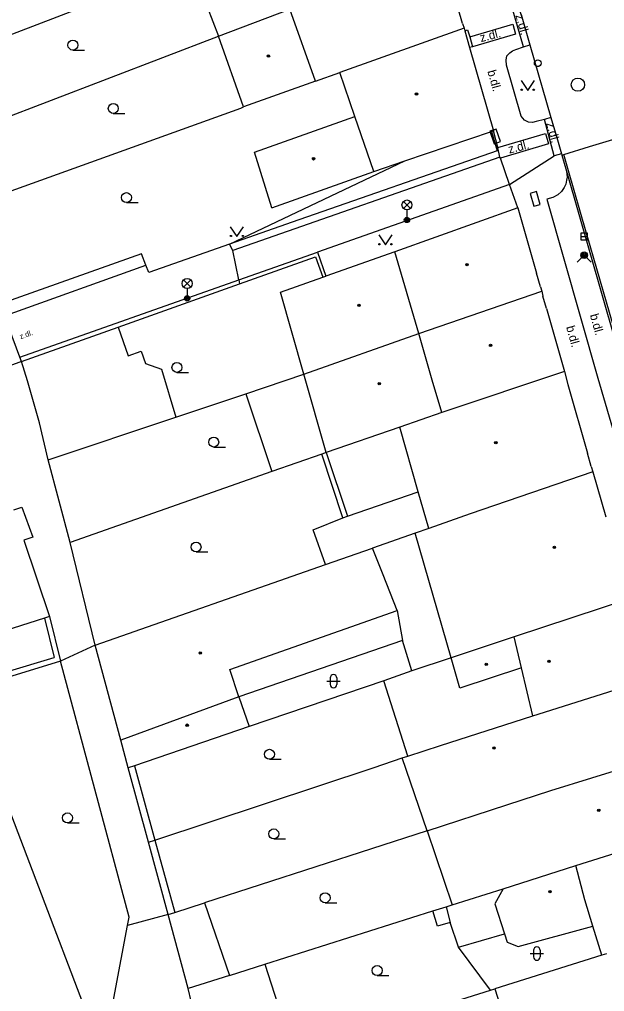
# Model space of a CAD drawing. Extents: x -596229 to -595156, y -1161237 to -1159376.
# Drawn here: x -595671 to -595627, y -1160823.1 to -1160749.9 of the extents above; entities that cross this region are included whole.
import ezdxf

# ---------------------------------------------------------------- set-up
doc = ezdxf.new("R2010")
doc.units = 0
for name, color, linetype in [('DOP - budovy nerozlisene - VP', 7, 'Continuous'), ('DOP - kresba z DSPS bez souradnic', 7, 'Continuous'), ('DOP - rozhrani ploch obecne', 7, 'Continuous'), ('Level 24', 7, 'Continuous'), ('Level 27', 7, 'Continuous'), ('Level 31', 7, 'Continuous'), ('Level 33', 7, 'Continuous'), ('Level 36', 7, 'Continuous'), ('Level 39', 7, 'Continuous'), ('Specificka linie pasportu komunikaci', 7, 'Continuous'), ('TM - budovy zdene_ betonove - VP', 7, 'Continuous'), ('TM - chodniky - VP', 7, 'Continuous'), ('TM - komunikace - VP', 7, 'Continuous'), ('TM - letecke snimky - pomocna linie', 7, 'Continuous'), ('TM - plot drateny_ kovovy - VP', 7, 'Continuous'), ('TM - plot dreveny - VP', 7, 'Continuous'), ('TM - pomocna konstrukcni linie', 7, 'Continuous'), ('TM - popis povrchu', 7, 'Continuous'), ('TM - rozhrani mezi zpev. plochami mezi sebou - VP', 7, 'Continuous'), ('TM - rozhrani ploch obecne - VP', 7, 'Continuous'), ('TM - vstup do budovy - nerozlisene', 7, 'Continuous'), ('TM - vstup do budovy - zdene_ betonove', 7, 'Continuous')]:
    doc.layers.add(name, color=color, linetype=linetype)

msp = doc.modelspace()

# ---------------------------------------------------------------- linework, layer by layer
at = {"layer": 'DOP - budovy nerozlisene - VP'}
for points in [[(-595647.96, -1160790.92), (-595644.42, -1160789.68)], [(-595643.62, -1160791.7), (-595644.42, -1160789.68)], [(-595665.3, -1160797), (-595647.96, -1160790.92)], [(-595642.56, -1160794.38), (-595643.62, -1160791.7)], [(-595655.17, -1160798.82), (-595642.56, -1160794.38)], [(-595663.36, -1160804.13), (-595665.3, -1160797)], [(-595654.47, -1160800.88), (-595655.17, -1160798.82)], [(-595654.47, -1160800.88), (-595663.36, -1160804.13)], [(-595654.47, -1160800.88), (-595653.71, -1160803.12)], [(-595653.71, -1160803.12), (-595662.33, -1160806.06)], [(-595662.8, -1160806.22), (-595663.36, -1160804.13)], [(-595662.33, -1160806.06), (-595662.8, -1160806.22)]]:
    msp.add_lwpolyline(points, dxfattribs=at)
at = {"layer": 'DOP - kresba z DSPS bez souradnic'}
for points in [[(-595647.91, -1160782.48), (-595646.3, -1160787.29)], [(-595646.3, -1160787.29), (-595640.98, -1160785.45)], [(-595669.11, -1160794.96), (-595668.39, -1160797.92)], [(-595668.73, -1160794.84), (-595667.89, -1160798.18)], [(-595642.17, -1160796.63), (-595654.47, -1160800.88)], [(-595675.33, -1160800.01), (-595668.39, -1160797.92)], [(-595662.33, -1160806.06), (-595660.8, -1160811.66)], [(-595660.8, -1160811.66), (-595659.31, -1160817.1)], [(-595638.88, -1160816.68), (-595638.57, -1160817.87)], [(-595637.94, -1160819.71), (-595634.49, -1160818.71)]]:
    msp.add_lwpolyline(points, dxfattribs=at)
at = {"layer": 'DOP - rozhrani ploch obecne'}
for points in [[(-595658.04, -1160745.79), (-595657.3, -1160747.81), (-595656.02, -1160751.16)], [(-595674.84, -1160752.26), (-595661.16, -1160746.99)], [(-595672.8, -1160757.56), (-595656.02, -1160751.16)], [(-595673.8, -1160763.58), (-595654.34, -1160756.56), (-595654.12, -1160756.48)], [(-595670.39, -1160777.09), (-595670.83, -1160775.63)], [(-595653.96, -1160778.06), (-595649.58, -1160776.59)], [(-595668.82, -1160783.03), (-595669.49, -1160780.26), (-595670.39, -1160777.09)], [(-595659.23, -1160779.82), (-595653.96, -1160778.06)], [(-595668.82, -1160783.03), (-595659.23, -1160779.82)], [(-595648.24, -1160782.6), (-595652, -1160783.92)], [(-595647.91, -1160782.48), (-595648.24, -1160782.6)], [(-595646.65, -1160787.41), (-595648.24, -1160782.6)], [(-595667.17, -1160789.26), (-595668.82, -1160783.03)], [(-595652, -1160783.92), (-595667.17, -1160789.26)], [(-595648.88, -1160788.3), (-595646.65, -1160787.41)], [(-595647.96, -1160790.92), (-595648.88, -1160788.3)], [(-595641.21, -1160788.56), (-595644.42, -1160789.68)], [(-595640.19, -1160788.2), (-595641.21, -1160788.56)], [(-595665.3, -1160797), (-595667.17, -1160789.26)], [(-595665.3, -1160797), (-595667.89, -1160798.18)], [(-595667.89, -1160798.18), (-595675.18, -1160800.42)], [(-595662.73, -1160817.46), (-595667.89, -1160798.18)], [(-595641.47, -1160798.93), (-595643.58, -1160799.66)], [(-595643.58, -1160799.66), (-595653.71, -1160803.12)], [(-595641.77, -1160805.34), (-595643.58, -1160799.66)], [(-595665.27, -1160826.43), (-595675.18, -1160800.42)], [(-595641.77, -1160805.34), (-595639.31, -1160804.55)], [(-595642.18, -1160805.48), (-595641.77, -1160805.34)], [(-595660.8, -1160811.66), (-595644.3, -1160806.19)], [(-595644.3, -1160806.19), (-595642.18, -1160805.48)], [(-595661.28, -1160811.82), (-595662.8, -1160806.22)], [(-595640.32, -1160810.95), (-595657.07, -1160816.37)], [(-595661.28, -1160811.82), (-595660.8, -1160811.66)], [(-595659.8, -1160817.26), (-595661.28, -1160811.82)], [(-595638.43, -1160816.54), (-595634.59, -1160815.32)], [(-595652.52, -1160821.01), (-595639.87, -1160816.99)], [(-595639.87, -1160816.99), (-595638.88, -1160816.68)], [(-595639.52, -1160818.15), (-595639.87, -1160816.99)], [(-595638.88, -1160816.68), (-595638.43, -1160816.54)], [(-595662.85, -1160818.08), (-595662.73, -1160817.46)], [(-595638.57, -1160817.87), (-595639.52, -1160818.15)], [(-595637.94, -1160819.71), (-595638.57, -1160817.87)], [(-595664.36, -1160826.1), (-595662.85, -1160818.08)], [(-595635.55, -1160822.96), (-595637.94, -1160819.71)], [(-595627.17, -1160820.32), (-595635.21, -1160822.85)], [(-595650.38, -1160827.61), (-595635.55, -1160822.96)], [(-595635.55, -1160822.96), (-595635.21, -1160822.85)], [(-595635.21, -1160822.85), (-595633.44, -1160828.41)]]:
    msp.add_lwpolyline(points, dxfattribs=at)
at = {"layer": 'Level 24'}
for points in [[(-595634.799, -1160759.089), (-595635.105, -1160758.137), (-595635.581, -1160758.291), (-595635.275, -1160759.243)], [(-595632.561, -1160762.991), (-595632.279, -1160763.95), (-595631.799, -1160763.809), (-595632.081, -1160762.85)]]:
    msp.add_lwpolyline(points, close=True, dxfattribs=at)
at = {"layer": 'Level 27'}
msp.add_line((-595628.74, -1160766.22), (-595628.24, -1160766.22), dxfattribs=at)
msp.add_lwpolyline([(-595628.74, -1160766.47), (-595628.24, -1160766.47), (-595628.24, -1160765.97), (-595628.74, -1160765.97)], close=True, dxfattribs=at)
msp.add_circle((-595628.96, -1160754.8), 0.5, dxfattribs=at)
at = {"layer": 'Level 31'}
msp.add_lwpolyline([(-595629.02, -1160768.17), (-595628.49, -1160767.64), (-595627.96, -1160768.17)], dxfattribs=at)
for centre, radius in [((-595631.99, -1160753.19), 0.25), ((-595628.49, -1160767.64), 0.25), ((-595628.49, -1160767.64), 0.18), ((-595628.49, -1160767.64), 0.11)]:
    msp.add_circle(centre, radius, dxfattribs=at)
at = {"layer": 'Level 33'}
for p, q in [((-595642.095, -1160764.12), (-595641.565, -1160763.59)), ((-595642.095, -1160763.59), (-595641.565, -1160764.12)), ((-595641.83, -1160764.23), (-595641.83, -1160764.98)), ((-595658.635, -1160770.03), (-595658.105, -1160769.5)), ((-595658.635, -1160769.5), (-595658.105, -1160770.03)), ((-595658.37, -1160770.14), (-595658.37, -1160770.89))]:
    msp.add_line(p, q, dxfattribs=at)
for centre, radius in [((-595641.83, -1160763.855), 0.375), ((-595641.83, -1160764.98), 0.2), ((-595641.83, -1160764.98), 0.145), ((-595641.83, -1160764.98), 0.0876), ((-595658.37, -1160769.765), 0.375), ((-595658.37, -1160770.89), 0.2), ((-595658.37, -1160770.89), 0.145), ((-595658.37, -1160770.89), 0.0876)]:
    msp.add_circle(centre, radius, dxfattribs=at)
at = {"layer": 'Level 36'}
for p, q in [((-595666.97, -1160752.195), (-595666.095, -1160752.195)), ((-595663.93, -1160756.965), (-595663.055, -1160756.965)), ((-595662.94, -1160763.675), (-595662.065, -1160763.675)), ((-595659.14, -1160776.455), (-595658.265, -1160776.455)), ((-595656.37, -1160782.075), (-595655.495, -1160782.075)), ((-595657.7, -1160789.975), (-595656.825, -1160789.975)), ((-595647.606, -1160799.456), (-595647.606, -1160799.956)), ((-595647.106, -1160799.456), (-595647.106, -1160799.956)), ((-595647.856, -1160799.706), (-595646.856, -1160799.706)), ((-595652.18, -1160805.575), (-595651.305, -1160805.575)), ((-595667.38, -1160810.365), (-595666.505, -1160810.365)), ((-595651.85, -1160811.565), (-595650.975, -1160811.565)), ((-595647.99, -1160816.375), (-595647.115, -1160816.375)), ((-595632.306, -1160819.956), (-595632.306, -1160820.456)), ((-595631.806, -1160819.956), (-595631.806, -1160820.456)), ((-595632.556, -1160820.206), (-595631.556, -1160820.206)), ((-595644.07, -1160821.855), (-595643.195, -1160821.855))]:
    msp.add_line(p, q, dxfattribs=at)
for points in [[(-595633.24, -1160754.48), (-595632.74, -1160755.23), (-595632.24, -1160754.48)], [(-595655.13, -1160765.49), (-595654.63, -1160766.24), (-595654.13, -1160765.49)], [(-595643.95, -1160766.11), (-595643.45, -1160766.86), (-595642.95, -1160766.11)]]:
    msp.add_lwpolyline(points, dxfattribs=at)
for centre, radius in [((-595666.97, -1160751.82), 0.375), ((-595633.19, -1160755.18), 0.05), ((-595632.291, -1160755.18), 0.05), ((-595663.93, -1160756.59), 0.375), ((-595662.94, -1160763.3), 0.375), ((-595655.08, -1160766.19), 0.05), ((-595654.181, -1160766.19), 0.05), ((-595643.9, -1160766.81), 0.05), ((-595643.001, -1160766.81), 0.05), ((-595659.14, -1160776.08), 0.375), ((-595656.37, -1160781.7), 0.375), ((-595657.7, -1160789.6), 0.375), ((-595652.18, -1160805.2), 0.375), ((-595667.38, -1160809.99), 0.375), ((-595651.85, -1160811.19), 0.375), ((-595647.99, -1160816), 0.375), ((-595644.07, -1160821.48), 0.375)]:
    msp.add_circle(centre, radius, dxfattribs=at)
for centre, start, end in [((-595647.356, -1160799.456), 0, 180), ((-595647.356, -1160799.956), 180, 0), ((-595632.056, -1160819.956), 0, 180), ((-595632.056, -1160820.456), 180, 0)]:
    msp.add_arc(centre, 0.25, start, end, dxfattribs=at)
at = {"layer": 'Level 39'}
for centre, radius in [((-595652.25, -1160752.64), 0.09), ((-595652.25, -1160752.64), 0.0398), ((-595641.11, -1160755.5), 0.09), ((-595641.11, -1160755.5), 0.0398), ((-595648.86, -1160760.38), 0.09), ((-595648.86, -1160760.38), 0.0398), ((-595637.31, -1160768.34), 0.09), ((-595637.31, -1160768.34), 0.0398), ((-595645.44, -1160771.4), 0.09), ((-595645.44, -1160771.4), 0.0398), ((-595635.54, -1160774.41), 0.09), ((-595635.54, -1160774.41), 0.0398), ((-595643.91, -1160777.3), 0.09), ((-595643.91, -1160777.3), 0.0398), ((-595635.14, -1160781.75), 0.09), ((-595635.14, -1160781.75), 0.0398), ((-595630.73, -1160789.63), 0.09), ((-595630.73, -1160789.63), 0.0398), ((-595657.38, -1160797.58), 0.09), ((-595657.38, -1160797.58), 0.0398), ((-595631.14, -1160798.21), 0.09), ((-595635.86, -1160798.43), 0.09), ((-595635.86, -1160798.43), 0.0398), ((-595631.14, -1160798.21), 0.0398), ((-595658.37, -1160803.01), 0.09), ((-595658.37, -1160803.01), 0.0398), ((-595635.28, -1160804.73), 0.09), ((-595635.28, -1160804.73), 0.0398), ((-595627.39, -1160809.42), 0.09), ((-595627.39, -1160809.42), 0.0398), ((-595631.07, -1160815.54), 0.09), ((-595631.07, -1160815.54), 0.0398)]:
    msp.add_circle(centre, radius, dxfattribs=at)
at = {"layer": 'Specificka linie pasportu komunikaci'}
for points in [[(-595630.02, -1160760.06), (-595628.08, -1160759.46), (-595627.33, -1160759.23), (-595624.58, -1160758.4)], [(-595630.17, -1160760.11), (-595630.02, -1160760.06)], [(-595628.28, -1160766.13), (-595628.34, -1160765.91), (-595629.67, -1160761.28), (-595630.02, -1160760.06)], [(-595655.18, -1160766.81), (-595641.98, -1160760.54)], [(-595634.1, -1160762.32), (-595630.74, -1160760.16)], [(-595628.28, -1160766.13), (-595625.37, -1160776.16), (-595621.55, -1160789.33), (-595620.84, -1160791.79), (-595619.36, -1160797.03), (-595617.69, -1160802.79)], [(-595654.94, -1160767.29), (-595655.18, -1160766.81)], [(-595654.49, -1160769.49), (-595654.94, -1160767.29)], [(-595671.98, -1160772.14), (-595671.7, -1160772.04), (-595661.47, -1160768.39)], [(-595654.49, -1160769.49), (-595654.44, -1160769.79)]]:
    msp.add_lwpolyline(points, dxfattribs=at)
at = {"layer": 'TM - budovy zdene_ betonove - VP'}
for points in [[(-595656.02, -1160751.16), (-595650.65, -1160749.11)], [(-595648.71, -1160754.53), (-595650.65, -1160749.11)], [(-595637.53, -1160750.55), (-595646.88, -1160753.88)], [(-595637.64, -1160750.2), (-595637.53, -1160750.55)], [(-595637.53, -1160750.55), (-595637.48, -1160750.74)], [(-595654.12, -1160756.48), (-595656.02, -1160751.16)], [(-595637.48, -1160750.74), (-595637.11, -1160752)], [(-595637.11, -1160752), (-595635.31, -1160758.27)], [(-595648.71, -1160754.53), (-595646.88, -1160753.88)], [(-595645.75, -1160757.2), (-595646.88, -1160753.88)], [(-595648.71, -1160754.53), (-595654.12, -1160756.48)], [(-595653.29, -1160759.88), (-595645.75, -1160757.2)], [(-595644.31, -1160761.33), (-595645.75, -1160757.2)], [(-595641.98, -1160760.54), (-595635.47, -1160758.32)], [(-595635.47, -1160758.32), (-595635.31, -1160758.27)], [(-595651.99, -1160764.06), (-595653.29, -1160759.88)], [(-595644.31, -1160761.33), (-595641.98, -1160760.54)], [(-595651.99, -1160764.06), (-595644.31, -1160761.33)], [(-595633.48, -1160764.07), (-595642.74, -1160767.37)], [(-595633.48, -1160764.07), (-595632.07, -1160768.98)], [(-595642.74, -1160767.37), (-595647.93, -1160769.22)], [(-595640.94, -1160773.52), (-595642.74, -1160767.37)], [(-595651.35, -1160770.43), (-595648.17, -1160769.3)], [(-595648.17, -1160769.3), (-595647.93, -1160769.22)], [(-595640.94, -1160773.52), (-595631.68, -1160770.34)], [(-595631.78, -1160770.01), (-595631.68, -1160770.34)], [(-595631.68, -1160770.34), (-595631.6, -1160770.71)], [(-595649.58, -1160776.59), (-595651.35, -1160770.43)], [(-595631.33, -1160771.64), (-595629.97, -1160776.38)], [(-595649.58, -1160776.59), (-595640.94, -1160773.52)], [(-595639.92, -1160777.05), (-595640.94, -1160773.52)], [(-595647.91, -1160782.48), (-595649.58, -1160776.59)], [(-595629.97, -1160776.38), (-595639.2, -1160779.48)], [(-595629.97, -1160776.38), (-595629.73, -1160777.37)], [(-595639.2, -1160779.48), (-595639.92, -1160777.05)], [(-595629.73, -1160777.37), (-595628.24, -1160782.54)], [(-595639.2, -1160779.48), (-595642.37, -1160780.57)], [(-595642.37, -1160780.57), (-595647.91, -1160782.48)], [(-595640.98, -1160785.45), (-595642.37, -1160780.57)], [(-595627.85, -1160783.94), (-595637.08, -1160787.11)], [(-595627.96, -1160783.55), (-595627.85, -1160783.94)], [(-595627.85, -1160783.94), (-595626.87, -1160787.33)], [(-595640.19, -1160788.2), (-595640.98, -1160785.45)], [(-595671.42, -1160786.79), (-595670.81, -1160786.59)], [(-595670.81, -1160786.59), (-595669.99, -1160788.86)], [(-595637.08, -1160787.11), (-595640.19, -1160788.2)], [(-595669.99, -1160788.86), (-595670.65, -1160789.08)], [(-595670.65, -1160789.08), (-595668.73, -1160794.84)], [(-595625.08, -1160793.49), (-595633.77, -1160796.36)], [(-595669.11, -1160794.96), (-595676.28, -1160797.24)], [(-595668.73, -1160794.84), (-595669.11, -1160794.96)], [(-595634.14, -1160796.49), (-595638.51, -1160797.93)], [(-595633.77, -1160796.36), (-595634.14, -1160796.49)], [(-595633.21, -1160798.7), (-595633.77, -1160796.36)], [(-595637.85, -1160800.22), (-595638.51, -1160797.93)], [(-595633.21, -1160798.7), (-595637.85, -1160800.22)], [(-595632.35, -1160802.31), (-595633.21, -1160798.7)], [(-595632.35, -1160802.31), (-595623.37, -1160799.46)], [(-595639.31, -1160804.55), (-595632.35, -1160802.31)], [(-595631, -1160807.93), (-595621.74, -1160805.06)], [(-595634.31, -1160809.01), (-595631, -1160807.93)], [(-595640.32, -1160810.95), (-595634.31, -1160809.01)], [(-595629.11, -1160813.58), (-595620.08, -1160810.74)], [(-595634.59, -1160815.32), (-595629.11, -1160813.58)], [(-595628.44, -1160816.16), (-595629.11, -1160813.58)], [(-595627.84, -1160818.14), (-595628.44, -1160816.16)], [(-595627.17, -1160820.32), (-595627.84, -1160818.14)], [(-595626.8, -1160820.21), (-595627.17, -1160820.32)], [(-595655.19, -1160821.86), (-595652.52, -1160821.01)], [(-595652.52, -1160821.01), (-595650.38, -1160827.61)], [(-595655.19, -1160821.86), (-595658.3, -1160822.84)], [(-595658.08, -1160823.78), (-595658.3, -1160822.84)]]:
    msp.add_lwpolyline(points, dxfattribs=at)
at = {"layer": 'TM - chodniky - VP'}
for points in [[(-595631.48, -1160757.41), (-595632.1, -1160757.58), (-595632.39, -1160757.64), (-595632.68, -1160757.61), (-595632.99, -1160757.48), (-595633.24, -1160757.18), (-595634.33, -1160753.34), (-595634.37, -1160752.96), (-595634.3, -1160752.64), (-595634.08, -1160752.4), (-595633.88, -1160752.25), (-595633.64, -1160752.16), (-595633.07, -1160751.95)], [(-595633.07, -1160751.95), (-595632.57, -1160751.81)], [(-595630.99, -1160757.26), (-595631.48, -1160757.41)], [(-595635, -1160759.54), (-595635.31, -1160758.27)], [(-595634.83, -1160760.25), (-595635, -1160759.54)], [(-595634.83, -1160760.25), (-595654.94, -1160767.29)], [(-595634.1, -1160762.32), (-595648.56, -1160767.4)], [(-595633.48, -1160764.07), (-595634.1, -1160762.32)], [(-595654.49, -1160769.49), (-595648.56, -1160767.4)], [(-595670.95, -1160775.31), (-595654.49, -1160769.49)], [(-595670.83, -1160775.63), (-595670.95, -1160775.31)]]:
    msp.add_lwpolyline(points, dxfattribs=at)
at = {"layer": 'TM - komunikace - VP'}
for points in [[(-595633.47, -1160748.9), (-595633.13, -1160749.87), (-595632.57, -1160751.81)], [(-595632.57, -1160751.81), (-595630.99, -1160757.26)], [(-595630.99, -1160757.26), (-595630.5, -1160758.94), (-595630.2, -1160760)], [(-595630.2, -1160760), (-595630.17, -1160760.11)], [(-595630.17, -1160760.11), (-595629.82, -1160761.32)], [(-595629.82, -1160761.32), (-595629.78, -1160761.76), (-595629.81, -1160761.98), (-595629.88, -1160762.3), (-595630, -1160762.55), (-595630.2, -1160762.83), (-595630.48, -1160763.1), (-595630.84, -1160763.3), (-595631.31, -1160763.43), (-595627.47, -1160776.89), (-595624.66, -1160786.48), (-595624.6, -1160786.68)]]:
    msp.add_lwpolyline(points, dxfattribs=at)
at = {"layer": 'TM - letecke snimky - pomocna linie'}
for points in [[(-595655.18, -1160766.81), (-595661.26, -1160768.93)], [(-595661.26, -1160768.93), (-595661.47, -1160768.39), (-595661.8, -1160767.54)], [(-595663.57, -1160773.04), (-595662.8, -1160775.2), (-595661.84, -1160774.86), (-595661.51, -1160775.78), (-595660.3, -1160776.22), (-595659.23, -1160779.82)], [(-595653.96, -1160778.06), (-595652, -1160783.92)], [(-595646.65, -1160787.41), (-595646.3, -1160787.29)], [(-595638.51, -1160797.93), (-595641.21, -1160788.56)], [(-595642.56, -1160794.38), (-595642.17, -1160796.63)], [(-595640.32, -1160810.95), (-595642.18, -1160805.48)], [(-595640.32, -1160810.95), (-595638.43, -1160816.54)], [(-595634.59, -1160815.32), (-595635.22, -1160816.46), (-595634.49, -1160818.71)], [(-595659.8, -1160817.26), (-595662.85, -1160818.08)], [(-595634.49, -1160818.71), (-595634.29, -1160819.33), (-595633.45, -1160819.67), (-595627.84, -1160818.14)]]:
    msp.add_lwpolyline(points, dxfattribs=at)
at = {"layer": 'TM - plot drateny_ kovovy - VP'}
msp.add_lwpolyline([(-595635.47, -1160758.32), (-595635.05, -1160759.78), (-595650.46, -1160765.16), (-595655.18, -1160766.81)], dxfattribs=at)
at = {"layer": 'TM - plot dreveny - VP'}
for points in [[(-595661.8, -1160767.54), (-595672.03, -1160771.18)], [(-595654.44, -1160769.79), (-595648.72, -1160767.75), (-595648.17, -1160769.3)], [(-595663.57, -1160773.04), (-595654.44, -1160769.79)], [(-595670.83, -1160775.63), (-595663.57, -1160773.04)]]:
    msp.add_lwpolyline(points, dxfattribs=at)
at = {"layer": 'TM - pomocna konstrukcni linie'}
msp.add_lwpolyline([(-595670.83, -1160775.63), (-595673.89, -1160776.77)], dxfattribs=at)
at = {"layer": 'TM - rozhrani mezi zpev. plochami mezi sebou - VP'}
for points in [[(-595633.07, -1160751.95), (-595633.9, -1160749.02), (-595633.47, -1160748.9)], [(-595637.1, -1160751.2), (-595633.85, -1160750.25), (-595633.65, -1160751), (-595636.89, -1160751.94)], [(-595630.74, -1160760.16), (-595631.48, -1160757.41)], [(-595635, -1160759.54), (-595631.4, -1160758.47), (-595631.18, -1160759.25), (-595634.8, -1160760.33)], [(-595630.2, -1160760), (-595630.74, -1160760.16)], [(-595629.82, -1160761.32), (-595622.65, -1160786.32)], [(-595670.95, -1160775.31), (-595672.05, -1160772.4)]]:
    msp.add_lwpolyline(points, dxfattribs=at)
at = {"layer": 'TM - rozhrani ploch obecne - VP'}
for points in [[(-595637.48, -1160750.74), (-595637.28, -1160750.68), (-595637.1, -1160751.2)], [(-595637.1, -1160751.2), (-595636.89, -1160751.94)], [(-595636.89, -1160751.94), (-595637.11, -1160752)], [(-595634.8, -1160760.33), (-595634.83, -1160760.25)], [(-595634.1, -1160762.32), (-595634.8, -1160760.33)], [(-595648.56, -1160767.4), (-595647.93, -1160769.22)], [(-595641.47, -1160798.93), (-595642.17, -1160796.63)], [(-595638.51, -1160797.93), (-595641.47, -1160798.93)], [(-595659.31, -1160817.1), (-595657.07, -1160816.37)], [(-595657.07, -1160816.37), (-595655.19, -1160821.86)], [(-595659.8, -1160817.26), (-595659.31, -1160817.1)], [(-595658.3, -1160822.84), (-595659.8, -1160817.26)]]:
    msp.add_lwpolyline(points, dxfattribs=at)
at = {"layer": 'TM - vstup do budovy - nerozlisene'}
msp.add_lwpolyline([(-595637.64, -1160750.2), (-595637.98, -1160749.07)], dxfattribs=at)
at = {"layer": 'TM - vstup do budovy - zdene_ betonove'}
for points in [[(-595631.78, -1160770.01), (-595632.07, -1160768.98)], [(-595631.33, -1160771.64), (-595631.6, -1160770.71)], [(-595627.96, -1160783.55), (-595628.24, -1160782.54)]]:
    msp.add_lwpolyline(points, dxfattribs=at)

# ---------------------------------------------------------------- texts
at = {"layer": 'TM - popis povrchu'}
for s, height, rotation, p in [('z.dl.', 0.65, 285.75, (-595633.67, -1160749.59)), ('z.dl.', 0.65, 14.42, (-595636.25, -1160751.6)), ('b.dl.', 0.65, 285.75, (-595635.78, -1160753.79)), ('z.dl.', 0.65, 285.75, (-595631.37, -1160757.71)), ('z.dl.', 0.65, 14.42, (-595634.12, -1160759.99)), ('b.dl.', 0.65, 285.75, (-595628.07, -1160772.14)), ('b.dl.', 0.65, 285.75, (-595629.86, -1160773.04)), ('z.dl.', 0.4, 19.43911, (-595670.9, -1160773.96))]:
    msp.add_text(s, height=height, rotation=rotation, dxfattribs=at).set_placement(p)

doc.saveas('drawing.dxf')
